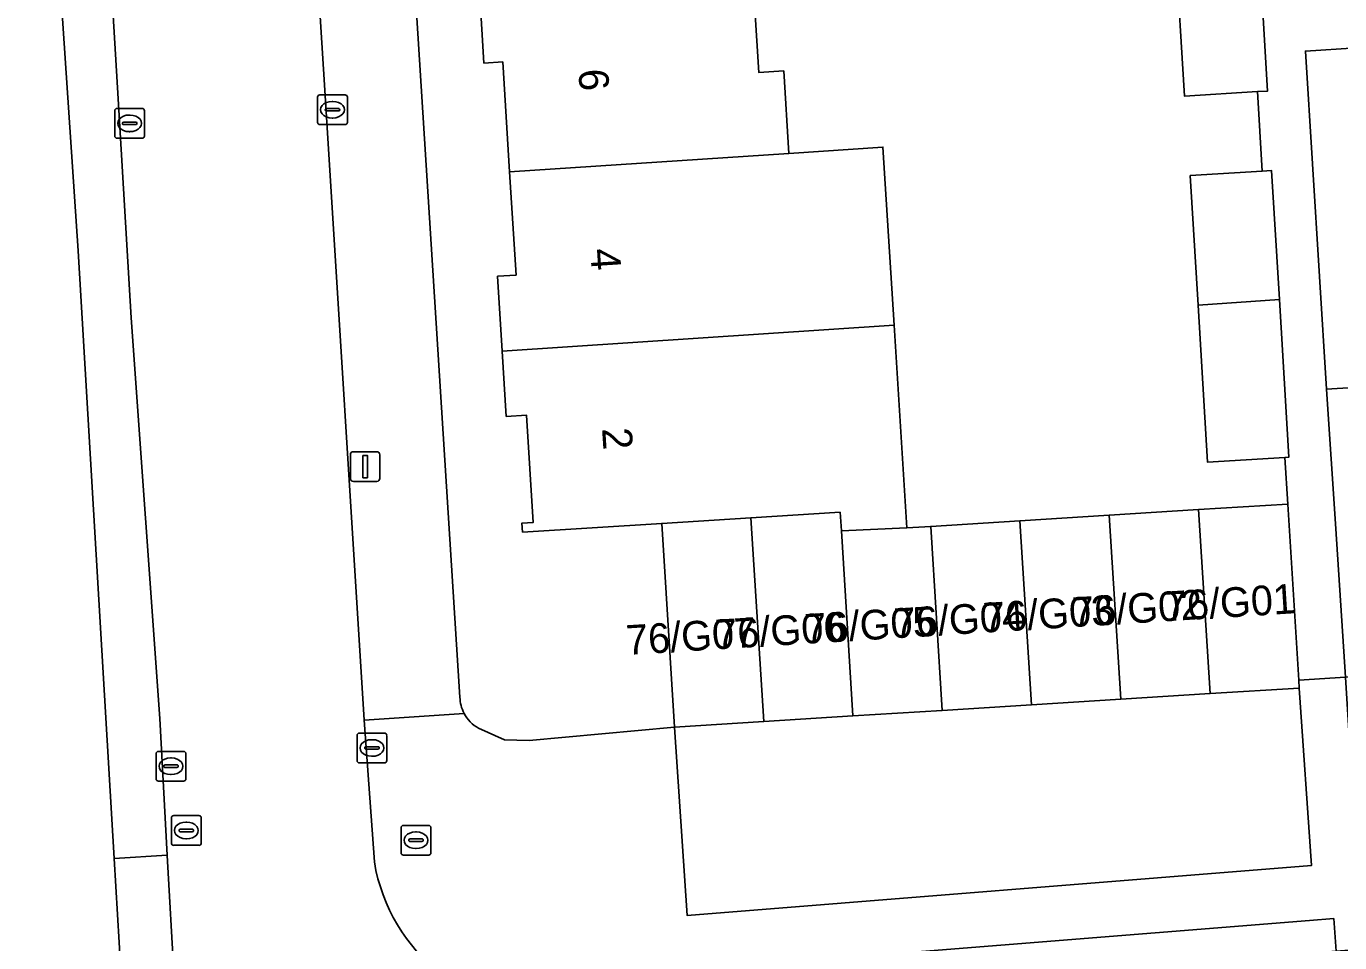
# Model space of a CAD drawing. Extents: x 159680 to 160786, y 387323 to 388340.
# Drawn here: x 160354.58 to 160398.79, y 387511.5 to 387542.33 of the extents above; entities that cross this region are included whole.
import ezdxf

# ---------------------------------------------------------------- set-up
doc = ezdxf.new("R2010")
doc.units = 0
for name, color, linetype in [('IMGEO_Brandkraan', 7, 'Continuous'), ('IMGEO_Erf', 7, 'Continuous'), ('IMGEO_Kolk', 7, 'Continuous'), ('IMGEO_Lichtmast', 7, 'Continuous'), ('IMGEO_Pand', 7, 'Continuous'), ('IMGEO_Pand_nummerreeks', 7, 'Continuous'), ('IMGEO_Parkeervlak_open', 7, 'Continuous'), ('IMGEO_Rijbaan_lokaal_open', 7, 'Continuous'), ('IMGEO_Rioolput', 7, 'Continuous'), ('IMGEO_Voetpad_open', 7, 'Continuous')]:
    doc.layers.add(name, color=color, linetype=linetype)

msp = doc.modelspace()

# ---------------------------------------------------------------- linework, layer by layer
at = {"layer": 'IMGEO_Brandkraan'}
for p, q in [((160367.201, 387514.518), (160367.201, 387515.37)), ((160367.276, 387515.444), (160368.128, 387515.444)), ((160368.202, 387515.37), (160368.202, 387514.518)), ((160367.46, 387514.938), (160367.46, 387514.95)), ((160367.898, 387514.901), (160367.5, 387514.901)), ((160367.503, 387514.987), (160367.901, 387514.987)), ((160367.689, 387515.224), (160367.714, 387515.224)), ((160367.944, 387514.95), (160367.944, 387514.938)), ((160367.712, 387514.664), (160367.687, 387514.664)), ((160368.128, 387514.444), (160367.276, 387514.444))]:
    msp.add_line(p, q, dxfattribs=at)
for points in [[(160367.201, 387514.518), (160367.201, 387515.37)], [(160367.276, 387515.444), (160368.128, 387515.444)], [(160368.202, 387515.37), (160368.202, 387514.518)], [(160368.128, 387514.444), (160367.276, 387514.444)]]:
    msp.add_lwpolyline(points, dxfattribs=at)
for centre, radius, start, end in [((160367.278, 387515.368), 0.0765, 91.552, 178.448), ((160367.278, 387515.368), 0.0765, 91.552, 178.448), ((160368.126, 387515.368), 0.0765, 1.552, 88.448), ((160368.126, 387515.368), 0.0765, 1.552, 88.448), ((160367.5, 387514.947), 0.0403, 85.8775, 175.7526), ((160367.497, 387514.937), 0.0366, 178.938, 274.7102), ((160367.901, 387514.944), 0.043, 264.8664, 352.4533), ((160367.905, 387514.949), 0.0386, 1.7309, 96.639), ((160367.278, 387514.52), 0.0765, 181.552, 268.448), ((160367.278, 387514.52), 0.0765, 181.552, 268.448), ((160368.126, 387514.52), 0.0765, 271.552, 358.448), ((160368.126, 387514.52), 0.0765, 271.552, 358.448)]:
    msp.add_arc(centre, radius, start, end, dxfattribs=at)
for centre, major_axis, ratio, start_param, end_param in [((160367.688, 387514.944), (-0.387, 0.002), 0.722429, 4.712389, 7.853982), ((160367.713, 387514.944), (-0.39, 0.002), 0.717154, 1.570796, 4.712389)]:
    msp.add_ellipse(centre, major_axis=major_axis, ratio=ratio, start_param=start_param, end_param=end_param, dxfattribs=at)
at = {"layer": 'IMGEO_Erf'}
for points in [[(160333.591, 387492.767), (160345.003, 387496.756), (160347.607, 387497.977), (160350.63, 387500), (160357.467, 387504.576), (160357.848, 387504.976), (160358.065, 387505.484), (160357.988, 387506.797), (160357.544, 387514.324), (160356.337, 387534.778), (160353.492, 387576.679)], [(160370.622, 387541.134), (160369.988, 387541.095), (160369.845, 387543.381), (160369.687, 387545.922), (160370.271, 387545.958), (160370.055, 387549.408), (160369.824, 387553.111), (160369.26, 387553.076), (160369.085, 387555.487), (160374.044, 387555.825), (160373.63, 387562.876), (160368.126, 387562.614)], [(160366.579, 387560.886), (160369.18, 387519.753)], [(160379.039, 387543.989), (160379.239, 387540.782), (160380.077, 387540.834), (160380.251, 387538.057), (160383.416, 387538.266), (160383.791, 387532.278), (160384.218, 387525.455), (160385.025, 387525.505), (160388.029, 387525.693), (160391.034, 387525.881), (160394.038, 387526.069), (160397.042, 387526.257), (160396.944, 387527.822), (160394.341, 387527.665), (160394.022, 387532.954), (160393.76, 387537.311), (160396.178, 387537.457), (160396.025, 387540.135), (160393.562, 387539.987), (160393.264, 387544.93)], [(160399.358, 387541.608), (160397.633, 387541.5), (160398.348, 387530.117), (160401.253, 387530.307)], [(160369.808, 387518.711), (160370.68, 387518.326), (160371.507, 387518.303), (160376.399, 387518.752), (160375.971, 387525.605), (160371.288, 387525.312), (160371.269, 387525.617), (160371.646, 387525.641), (160371.421, 387529.247), (160370.741, 387529.204), (160370.603, 387531.405), (160370.446, 387533.922), (160371.07, 387533.961), (160370.853, 387537.435), (160370.622, 387541.134)]]:
    msp.add_lwpolyline(points, dxfattribs=at)
for centre, radius, start, end in [((160370.392, 387519.775), 1.212, 181.036, 207.8281), ((160370.422, 387519.801), 1.251, 208.2349, 240.6029)]:
    msp.add_arc(centre, radius, start, end, dxfattribs=at)
at = {"layer": 'IMGEO_Kolk'}
for p, q in [((160364.39, 387539.1), (160364.39, 387539.952)), ((160364.465, 387540.026), (160365.317, 387540.026)), ((160364.878, 387539.806), (160364.903, 387539.806)), ((160365.391, 387539.952), (160365.391, 387539.1)), ((160357.563, 387538.641), (160357.563, 387539.493)), ((160357.638, 387539.567), (160358.49, 387539.567)), ((160358.051, 387539.347), (160358.076, 387539.347)), ((160358.564, 387539.493), (160358.564, 387538.641)), ((160364.649, 387539.52), (160364.649, 387539.532)), ((160365.087, 387539.483), (160364.689, 387539.483)), ((160364.692, 387539.569), (160365.09, 387539.569)), ((160364.901, 387539.246), (160364.876, 387539.246)), ((160365.133, 387539.532), (160365.133, 387539.52)), ((160357.822, 387539.061), (160357.822, 387539.073)), ((160358.26, 387539.024), (160357.862, 387539.024)), ((160357.865, 387539.11), (160358.263, 387539.11)), ((160358.074, 387538.787), (160358.049, 387538.787)), ((160358.306, 387539.073), (160358.306, 387539.061)), ((160365.317, 387539.026), (160364.465, 387539.026)), ((160358.49, 387538.567), (160357.638, 387538.567)), ((160365.719, 387517.622), (160365.719, 387518.474)), ((160365.794, 387518.548), (160366.646, 387518.548)), ((160366.72, 387518.474), (160366.72, 387517.622)), ((160365.978, 387518.042), (160365.978, 387518.054)), ((160366.416, 387518.005), (160366.018, 387518.005)), ((160366.021, 387518.091), (160366.419, 387518.091)), ((160366.207, 387518.328), (160366.232, 387518.328)), ((160366.462, 387518.054), (160366.462, 387518.042)), ((160358.955, 387517.008), (160358.955, 387517.86)), ((160359.03, 387517.934), (160359.882, 387517.934)), ((160359.443, 387517.714), (160359.468, 387517.714)), ((160359.956, 387517.86), (160359.956, 387517.008)), ((160366.23, 387517.768), (160366.205, 387517.768)), ((160359.214, 387517.428), (160359.214, 387517.44)), ((160359.652, 387517.391), (160359.254, 387517.391)), ((160359.257, 387517.477), (160359.655, 387517.477)), ((160359.466, 387517.154), (160359.441, 387517.154)), ((160359.698, 387517.44), (160359.698, 387517.428)), ((160366.646, 387517.548), (160365.794, 387517.548)), ((160359.882, 387516.934), (160359.03, 387516.934))]:
    msp.add_line(p, q, dxfattribs=at)
for points in [[(160364.39, 387539.1), (160364.39, 387539.952)], [(160364.465, 387540.026), (160365.317, 387540.026)], [(160365.391, 387539.952), (160365.391, 387539.1)], [(160357.563, 387538.641), (160357.563, 387539.493)], [(160357.638, 387539.567), (160358.49, 387539.567)], [(160358.564, 387539.493), (160358.564, 387538.641)], [(160365.317, 387539.026), (160364.465, 387539.026)], [(160358.49, 387538.567), (160357.638, 387538.567)], [(160365.719, 387517.622), (160365.719, 387518.474)], [(160365.794, 387518.548), (160366.646, 387518.548)], [(160366.72, 387518.474), (160366.72, 387517.622)], [(160358.955, 387517.008), (160358.955, 387517.86)], [(160359.03, 387517.934), (160359.882, 387517.934)], [(160359.956, 387517.86), (160359.956, 387517.008)], [(160366.646, 387517.548), (160365.794, 387517.548)], [(160359.882, 387516.934), (160359.03, 387516.934)]]:
    msp.add_lwpolyline(points, dxfattribs=at)
for centre, radius, start, end in [((160364.467, 387539.95), 0.0765, 91.552, 178.448), ((160364.467, 387539.95), 0.0765, 91.552, 178.448), ((160365.315, 387539.95), 0.0765, 1.552, 88.448), ((160365.315, 387539.95), 0.0765, 1.552, 88.448), ((160357.64, 387539.491), 0.0765, 91.552, 178.448), ((160357.64, 387539.491), 0.0765, 91.552, 178.448), ((160358.488, 387539.491), 0.0765, 1.552, 88.448), ((160358.488, 387539.491), 0.0765, 1.552, 88.448), ((160364.689, 387539.529), 0.0403, 85.8775, 175.7526), ((160364.686, 387539.519), 0.0366, 178.938, 274.7102), ((160365.09, 387539.526), 0.043, 264.8664, 352.4533), ((160365.094, 387539.531), 0.0386, 1.7309, 96.639), ((160357.862, 387539.07), 0.0403, 85.8775, 175.7526), ((160357.859, 387539.06), 0.0366, 178.938, 274.7102), ((160358.263, 387539.067), 0.043, 264.8664, 352.4533), ((160358.267, 387539.072), 0.0386, 1.7309, 96.639), ((160364.467, 387539.102), 0.0765, 181.552, 268.448), ((160364.467, 387539.102), 0.0765, 181.552, 268.448), ((160365.315, 387539.102), 0.0765, 271.552, 358.448), ((160365.315, 387539.102), 0.0765, 271.552, 358.448), ((160357.64, 387538.643), 0.0765, 181.552, 268.448), ((160357.64, 387538.643), 0.0765, 181.552, 268.448), ((160358.488, 387538.643), 0.0765, 271.552, 358.448), ((160358.488, 387538.643), 0.0765, 271.552, 358.448), ((160365.796, 387518.472), 0.0765, 91.552, 178.448), ((160365.796, 387518.472), 0.0765, 91.552, 178.448), ((160366.644, 387518.472), 0.0765, 1.552, 88.448), ((160366.644, 387518.472), 0.0765, 1.552, 88.448), ((160366.018, 387518.051), 0.0403, 85.8775, 175.7526), ((160366.015, 387518.041), 0.0366, 178.938, 274.7102), ((160366.419, 387518.048), 0.043, 264.8664, 352.4533), ((160366.423, 387518.053), 0.0386, 1.7309, 96.639), ((160359.032, 387517.858), 0.0765, 91.552, 178.448), ((160359.032, 387517.858), 0.0765, 91.552, 178.448), ((160359.88, 387517.858), 0.0765, 1.552, 88.448), ((160359.88, 387517.858), 0.0765, 1.552, 88.448), ((160365.796, 387517.624), 0.0765, 181.552, 268.448), ((160365.796, 387517.624), 0.0765, 181.552, 268.448), ((160366.644, 387517.624), 0.0765, 271.552, 358.448), ((160366.644, 387517.624), 0.0765, 271.552, 358.448), ((160359.254, 387517.437), 0.0403, 85.8775, 175.7526), ((160359.251, 387517.427), 0.0366, 178.938, 274.7102), ((160359.655, 387517.434), 0.043, 264.8664, 352.4533), ((160359.659, 387517.439), 0.0386, 1.7309, 96.639), ((160359.032, 387517.01), 0.0765, 181.552, 268.448), ((160359.032, 387517.01), 0.0765, 181.552, 268.448), ((160359.88, 387517.01), 0.0765, 271.552, 358.448), ((160359.88, 387517.01), 0.0765, 271.552, 358.448)]:
    msp.add_arc(centre, radius, start, end, dxfattribs=at)
for centre, major_axis, ratio, start_param, end_param in [((160364.877, 387539.526), (-0.387, 0.002), 0.722429, 4.712389, 7.853982), ((160364.902, 387539.526), (-0.39, 0.002), 0.717154, 1.570796, 4.712389), ((160358.05, 387539.067), (-0.387, 0.002), 0.722429, 4.712389, 7.853982), ((160358.075, 387539.067), (-0.39, 0.002), 0.717154, 1.570796, 4.712389), ((160366.206, 387518.048), (-0.387, 0.002), 0.722429, 4.712389, 7.853982), ((160366.231, 387518.048), (-0.39, 0.002), 0.717154, 1.570796, 4.712389), ((160359.442, 387517.434), (-0.387, 0.002), 0.722429, 4.712389, 7.853982), ((160359.467, 387517.434), (-0.39, 0.002), 0.717154, 1.570796, 4.712389)]:
    msp.add_ellipse(centre, major_axis=major_axis, ratio=ratio, start_param=start_param, end_param=end_param, dxfattribs=at)
at = {"layer": 'IMGEO_Lichtmast'}
for p, q in [((160365.494, 387527.118), (160365.494, 387527.918)), ((160365.494, 387527.918), (160365.494, 387527.118)), ((160365.594, 387528.018), (160366.384, 387528.018)), ((160366.384, 387528.018), (160365.594, 387528.018)), ((160366.484, 387527.918), (160366.484, 387527.118)), ((160366.484, 387527.118), (160366.484, 387527.918)), ((160366.384, 387527.018), (160365.594, 387527.018)), ((160365.594, 387527.018), (160366.384, 387527.018))]:
    msp.add_line(p, q, dxfattribs=at)
msp.add_lwpolyline([(160365.914, 387527.893), (160366.064, 387527.893), (160366.064, 387527.143), (160365.914, 387527.143), (160365.914, 387527.893)], dxfattribs=at)
for centre, start, end in [((160365.594, 387527.918), 90, 180), ((160365.594, 387527.918), 90, 180), ((160366.384, 387527.918), 0, 90), ((160366.384, 387527.918), 360, 90), ((160365.594, 387527.118), 180, 270), ((160365.594, 387527.118), 180, 270), ((160366.384, 387527.118), 270, 0), ((160366.384, 387527.118), 270, 0)]:
    msp.add_arc(centre, 0.1, start, end, dxfattribs=at)
at = {"layer": 'IMGEO_Pand'}
for points in [[(160396.066, 387545.115), (160393.264, 387544.93), (160393.562, 387539.987), (160396.025, 387540.135), (160396.364, 387540.155)], [(160380.251, 387538.057), (160380.077, 387540.834), (160379.239, 387540.782), (160379.039, 387543.989), (160369.845, 387543.381), (160369.988, 387541.095), (160370.622, 387541.134), (160370.853, 387537.435)], [(160383.416, 387538.266), (160380.251, 387538.057), (160370.853, 387537.435), (160371.07, 387533.961), (160370.446, 387533.922), (160370.603, 387531.405), (160383.791, 387532.278)], [(160396.178, 387537.457), (160393.76, 387537.311), (160394.022, 387532.954), (160396.758, 387533.135), (160396.497, 387537.476)], [(160396.758, 387533.135), (160394.022, 387532.954), (160394.341, 387527.665), (160396.944, 387527.822), (160397.077, 387527.83)], [(160383.791, 387532.278), (160370.603, 387531.405), (160370.741, 387529.204), (160371.421, 387529.247), (160371.646, 387525.641), (160371.269, 387525.617), (160371.288, 387525.312), (160375.971, 387525.605), (160378.975, 387525.794), (160381.976, 387525.983), (160382.017, 387525.356), (160384.218, 387525.455)], [(160404.615, 387529.65), (160401.31, 387529.434), (160401.253, 387530.307), (160398.348, 387530.117), (160398.655, 387525.418), (160398.982, 387520.428), (160399.313, 387520.449), (160399.285, 387520.88), (160402.74, 387521.106), (160402.78, 387520.49), (160405.171, 387520.646)], [(160382.408, 387519.127), (160382.017, 387525.356), (160381.976, 387525.983), (160378.975, 387525.794), (160379.403, 387518.94)], [(160394.425, 387519.878), (160394.038, 387526.069), (160391.034, 387525.881), (160391.42, 387519.691)], [(160397.429, 387520.066), (160397.412, 387520.331), (160397.042, 387526.257), (160394.038, 387526.069), (160394.425, 387519.878)], [(160379.403, 387518.94), (160378.975, 387525.794), (160375.971, 387525.605), (160376.399, 387518.752)], [(160388.416, 387519.503), (160388.029, 387525.693), (160385.025, 387525.505), (160385.412, 387519.315)], [(160391.42, 387519.691), (160391.034, 387525.881), (160388.029, 387525.693), (160388.416, 387519.503)], [(160385.412, 387519.315), (160385.025, 387525.505), (160384.218, 387525.455), (160382.017, 387525.356), (160382.408, 387519.127)]]:
    msp.add_lwpolyline(points, close=True, dxfattribs=at)
at = {"layer": 'IMGEO_Parkeervlak_open'}
msp.add_lwpolyline([(160379.403, 387518.94), (160376.399, 387518.752), (160376.824, 387512.415), (160397.845, 387514.095), (160397.429, 387520.066), (160394.425, 387519.878), (160391.42, 387519.691), (160388.416, 387519.503), (160385.412, 387519.315), (160382.408, 387519.127)], close=True, dxfattribs=at)
at = {"layer": 'IMGEO_Rijbaan_lokaal_open'}
for points in [[(160362.209, 387579.871), (160362.1, 387580.812), (160361.267, 387594.262), (160361.266, 387594.283), (160354.1, 387593.802), (160355.336, 387573.624), (160355.602, 387569.809), (160356.251, 387560.313), (160356.626, 387554.255), (160357.426, 387544.01), (160357.664, 387540.081), (160358.12, 387532.527), (160359.081, 387519.036), (160359.328, 387514.443), (160359.329, 387514.431), (160359.565, 387510.299)], [(160366.3, 387514.212), (160365.962, 387518.987), (160364.64, 387540.005), (160363.276, 387561.636), (160363.265, 387561.954), (160362.209, 387579.871)]]:
    msp.add_lwpolyline(points, dxfattribs=at)
msp.add_arc((160372.313, 387515.221), 6.097, 189.523, 273.3376, dxfattribs=at)
at = {"layer": 'IMGEO_Rioolput'}
for p, q in [((160359.471, 387514.847), (160359.471, 387515.699)), ((160359.546, 387515.773), (160360.398, 387515.773)), ((160359.959, 387515.553), (160359.984, 387515.553)), ((160360.472, 387515.699), (160360.472, 387514.847)), ((160359.73, 387515.267), (160359.73, 387515.279)), ((160360.168, 387515.23), (160359.77, 387515.23)), ((160359.773, 387515.316), (160360.171, 387515.316)), ((160359.982, 387514.993), (160359.957, 387514.993)), ((160360.214, 387515.279), (160360.214, 387515.267)), ((160360.398, 387514.773), (160359.546, 387514.773))]:
    msp.add_line(p, q, dxfattribs=at)
for points in [[(160359.471, 387514.847), (160359.471, 387515.699)], [(160359.546, 387515.773), (160360.398, 387515.773)], [(160360.472, 387515.699), (160360.472, 387514.847)], [(160360.398, 387514.773), (160359.546, 387514.773)]]:
    msp.add_lwpolyline(points, dxfattribs=at)
for centre, radius, start, end in [((160359.548, 387515.697), 0.0765, 91.552, 178.448), ((160359.548, 387515.697), 0.0765, 91.552, 178.448), ((160360.396, 387515.697), 0.0765, 1.552, 88.448), ((160360.396, 387515.697), 0.0765, 1.552, 88.448), ((160359.77, 387515.276), 0.0403, 85.8775, 175.7526), ((160359.767, 387515.266), 0.0366, 178.938, 274.7102), ((160360.171, 387515.273), 0.043, 264.8664, 352.4533), ((160360.175, 387515.278), 0.0386, 1.7309, 96.639), ((160359.548, 387514.849), 0.0765, 181.552, 268.448), ((160359.548, 387514.849), 0.0765, 181.552, 268.448), ((160360.396, 387514.849), 0.0765, 271.552, 358.448), ((160360.396, 387514.849), 0.0765, 271.552, 358.448)]:
    msp.add_arc(centre, radius, start, end, dxfattribs=at)
for centre, major_axis, ratio, start_param, end_param in [((160359.958, 387515.273), (-0.387, 0.002), 0.722429, 4.712389, 7.853982), ((160359.983, 387515.273), (-0.39, 0.002), 0.717154, 1.570796, 4.712389)]:
    msp.add_ellipse(centre, major_axis=major_axis, ratio=ratio, start_param=start_param, end_param=end_param, dxfattribs=at)
at = {"layer": 'IMGEO_Voetpad_open'}
for points in [[(160353.492, 387576.679), (160356.337, 387534.778), (160357.544, 387514.324), (160359.328, 387514.443), (160359.081, 387519.036), (160358.12, 387532.527), (160357.664, 387540.081), (160357.426, 387544.01), (160356.626, 387554.255), (160356.251, 387560.313), (160355.602, 387569.809), (160355.336, 387573.624), (160354.1, 387593.802)], [(160363.265, 387561.954), (160363.276, 387561.636), (160364.64, 387540.005), (160365.962, 387518.987), (160369.32, 387519.209)], [(160369.18, 387519.753), (160366.579, 387560.886)], [(160396.066, 387545.115), (160396.364, 387540.155), (160396.025, 387540.135), (160396.178, 387537.457), (160396.497, 387537.476), (160396.758, 387533.135), (160397.077, 387527.83), (160396.944, 387527.822), (160397.042, 387526.257), (160397.412, 387520.331), (160398.982, 387520.428), (160398.655, 387525.418), (160398.348, 387530.117), (160397.633, 387541.5), (160399.358, 387541.608)], [(160372.668, 387509.134), (160377.083, 387509.488), (160376.991, 387510.581), (160397.77, 387512.244), (160398.592, 387512.306), (160398.675, 387511.212), (160424.125, 387513.143), (160452.597, 387515.361), (160460.658, 387516.009), (160460.572, 387517.102), (160461.115, 387519.15), (160460.779, 387524.038), (160460.754, 387524.429), (160459.239, 387524.33), (160459.394, 387521.078)], [(160399.258, 387516.104), (160398.982, 387520.428), (160397.412, 387520.331), (160397.429, 387520.066), (160397.845, 387514.095), (160376.824, 387512.415), (160376.399, 387518.752)], [(160369.32, 387519.209), (160365.962, 387518.987), (160366.3, 387514.212)], [(160376.399, 387518.752), (160371.507, 387518.303), (160370.68, 387518.326), (160369.808, 387518.711)]]:
    msp.add_lwpolyline(points, dxfattribs=at)
for points in [[(160359.328, 387514.443), (160357.544, 387514.324), (160357.988, 387506.797), (160359.726, 387506.913), (160359.57, 387510.192), (160359.565, 387510.299), (160359.329, 387514.431)], [(160397.77, 387511.144), (160398.675, 387511.212), (160398.592, 387512.306), (160397.77, 387512.244), (160376.991, 387510.581), (160377.083, 387509.488)]]:
    msp.add_lwpolyline(points, close=True, dxfattribs=at)
for centre, radius, start, end in [((160370.392, 387519.775), 1.212, 181.036, 207.8281), ((160370.422, 387519.801), 1.251, 208.2349, 240.6029), ((160372.313, 387515.221), 6.097, 189.523, 273.3376)]:
    msp.add_arc(centre, radius, start, end, dxfattribs=at)

# ---------------------------------------------------------------- texts
at = {"layer": 'IMGEO_Pand_nummerreeks'}
for s, rotation, p in [('6', 273.7749, (160373.166, 387540.871)), ('4', 273.7749, (160373.564, 387534.833)), ('2', 273.7749, (160373.962, 387528.797)), ('76/G02', 3.5753, (160389.814, 387522.115)), ('76/G01', 3.5753, (160392.935, 387522.31)), ('76/G04', 3.5753, (160383.812, 387521.74)), ('76/G03', 3.5753, (160386.816, 387521.928)), ('76/G07', 3.5753, (160374.799, 387521.177)), ('76/G06', 3.5753, (160377.804, 387521.365)), ('76/G05', 3.5753, (160380.808, 387521.552))]:
    msp.add_text(s, height=1, rotation=rotation, dxfattribs=at).set_placement(p)

doc.saveas('drawing.dxf')
